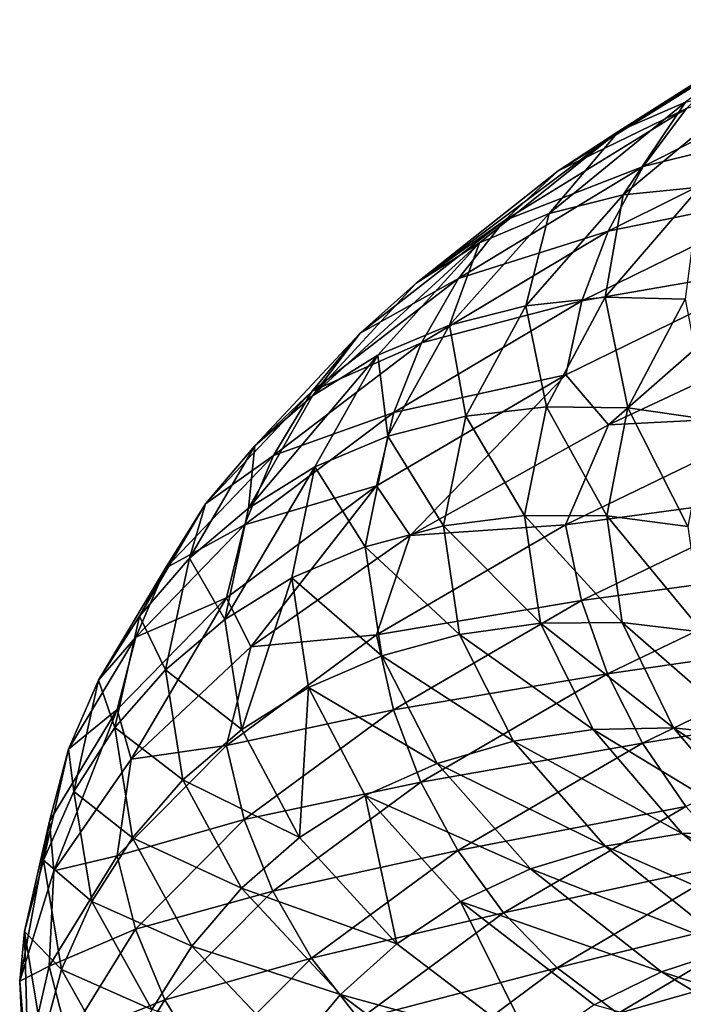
# Model space of a CAD drawing. Header units: metres. Extents: x -44 to 117, y -432 to 89.
# Tile 670 of 1056: x -18.99 to -15.65, y -179.14 to -174.19. Entities that reach past the tile are written whole.
import ezdxf

# ---------------------------------------------------------------- set-up
doc = ezdxf.new("R2010")
doc.units = ezdxf.units.M
doc.layers.add('solid_125568', color=7, linetype='CONTINUOUS')

msp = doc.modelspace()

# ---------------------------------------------------------------- linework, layer by layer
at = {"layer": 'solid_125568'}
for points in [[(-15.095588, -174.18692, 955.836426), (-16.283735, -174.946793, 954.394653), (-15.383415, -174.385361, 956.03363)], [(-15.095588, -174.18692, 955.836426), (-15.978961, -174.746307, 954.229492), (-16.283735, -174.946793, 954.394653)], [(-15.644135, -174.600876, 954.056641), (-15.978961, -174.746307, 954.229492), (-15.095588, -174.18692, 955.836426)], [(-14.74737, -174.36702, 957.963135), (-15.85606, -174.924057, 956.380249), (-14.911716, -174.692337, 958.12439)], [(-15.638227, -174.633606, 956.216125), (-15.85606, -174.924057, 956.380249), (-14.74737, -174.36702, 957.963135)], [(-15.383415, -174.385361, 956.03363), (-16.283735, -174.946793, 954.394653), (-15.638227, -174.633606, 956.216125)], [(-15.287249, -174.511169, 953.880127), (-15.957103, -175.067245, 952.262817), (-15.644135, -174.600876, 954.056641)], [(-15.570922, -175.028366, 952.126526), (-15.957103, -175.067245, 952.262817), (-15.287249, -174.511169, 953.880127)], [(-15.644135, -174.600876, 954.056641), (-16.329609, -175.16069, 952.40033), (-15.978961, -174.746307, 954.229492)], [(-15.957103, -175.067245, 952.262817), (-16.329609, -175.16069, 952.40033), (-15.644135, -174.600876, 954.056641)], [(-15.638227, -174.633606, 956.216125), (-16.553551, -175.196213, 954.548645), (-15.85606, -174.924057, 956.380249)], [(-16.283735, -174.946793, 954.394653), (-16.553551, -175.196213, 954.548645), (-15.638227, -174.633606, 956.216125)], [(-14.911716, -174.692337, 958.12439), (-16.032755, -175.248962, 956.522461), (-15.033895, -175.045135, 958.25592)], [(-15.85606, -174.924057, 956.380249), (-16.032755, -175.248962, 956.522461), (-14.911716, -174.692337, 958.12439)], [(-15.978961, -174.746307, 954.229492), (-16.997377, -175.511581, 952.667969), (-16.283735, -174.946793, 954.394653)], [(-15.978961, -174.746307, 954.229492), (-16.679152, -175.309082, 952.536438), (-16.997377, -175.511581, 952.667969)], [(-16.329609, -175.16069, 952.40033), (-16.679152, -175.309082, 952.536438), (-15.978961, -174.746307, 954.229492)], [(-16.283735, -174.946793, 954.394653), (-16.997377, -175.511581, 952.667969), (-16.553551, -175.196213, 954.548645)], [(-15.85606, -174.924057, 956.380249), (-16.784174, -175.486954, 954.68811), (-16.032755, -175.248962, 956.522461)], [(-16.553551, -175.196213, 954.548645), (-16.784174, -175.486954, 954.68811), (-15.85606, -174.924057, 956.380249)], [(-15.033895, -175.045135, 958.25592), (-16.164087, -175.600586, 956.639587), (-15.109951, -175.417618, 958.354004)], [(-16.032755, -175.248962, 956.522461), (-16.164087, -175.600586, 956.639587), (-15.033895, -175.045135, 958.25592)], [(-15.570922, -175.028366, 952.126526), (-16.04785, -175.580948, 950.488037), (-15.957103, -175.067245, 952.262817)], [(-15.645309, -175.5914, 950.397766), (-16.04785, -175.580948, 950.488037), (-15.570922, -175.028366, 952.126526)], [(-15.957103, -175.067245, 952.262817), (-16.445827, -175.624207, 950.582581), (-16.329609, -175.16069, 952.40033)], [(-16.04785, -175.580948, 950.488037), (-16.445827, -175.624207, 950.582581), (-15.957103, -175.067245, 952.262817)], [(-16.329609, -175.16069, 952.40033), (-16.829723, -175.72139, 950.679688), (-16.679152, -175.309082, 952.536438)], [(-16.445827, -175.624207, 950.582581), (-16.829723, -175.72139, 950.679688), (-16.329609, -175.16069, 952.40033)], [(-16.553551, -175.196213, 954.548645), (-17.279104, -175.7621, 952.791931), (-16.784174, -175.486954, 954.68811)], [(-16.997377, -175.511581, 952.667969), (-17.279104, -175.7621, 952.791931), (-16.553551, -175.196213, 954.548645)], [(-16.032755, -175.248962, 956.522461), (-16.971205, -175.811356, 954.81012), (-16.164087, -175.600586, 956.639587)], [(-16.784174, -175.486954, 954.68811), (-16.971205, -175.811356, 954.81012), (-16.032755, -175.248962, 956.522461)], [(-16.679152, -175.309082, 952.536438), (-17.518078, -176.077164, 950.874268), (-16.997377, -175.511581, 952.667969)], [(-16.679152, -175.309082, 952.536438), (-17.190014, -175.872681, 950.777649), (-17.518078, -176.077164, 950.874268)], [(-16.829723, -175.72139, 950.679688), (-17.190014, -175.872681, 950.777649), (-16.679152, -175.309082, 952.536438)], [(-15.109951, -175.417618, 958.354004), (-16.245825, -175.971176, 956.728271), (-16.030313, -176.222977, 957.166626)], [(-16.164087, -175.600586, 956.639587), (-16.245825, -175.971176, 956.728271), (-15.109951, -175.417618, 958.354004)], [(-15.109951, -175.417618, 958.354004), (-16.030313, -176.222977, 957.166626), (-14.842701, -175.66925, 958.779602)], [(-16.784174, -175.486954, 954.68811), (-17.519873, -176.05307, 952.905579), (-16.971205, -175.811356, 954.81012)], [(-17.279104, -175.7621, 952.791931), (-17.519873, -176.05307, 952.905579), (-16.784174, -175.486954, 954.68811)], [(-16.997377, -175.511581, 952.667969), (-17.518078, -176.077164, 950.874268), (-17.279104, -175.7621, 952.791931)], [(-16.164087, -175.600586, 956.639587), (-17.110193, -176.161667, 954.911926), (-16.245825, -175.971176, 956.728271)], [(-16.971205, -175.811356, 954.81012), (-17.110193, -176.161667, 954.911926), (-16.164087, -175.600586, 956.639587)], [(-16.04785, -175.580948, 950.488037), (-16.343203, -176.132019, 948.807556), (-16.445827, -175.624207, 950.582581)], [(-15.933251, -176.137619, 948.760376), (-16.343203, -176.132019, 948.807556), (-16.04785, -175.580948, 950.488037)], [(-15.645309, -175.5914, 950.397766), (-15.933251, -176.137619, 948.760376), (-16.04785, -175.580948, 950.488037)], [(-15.528214, -176.196228, 948.718994), (-15.933251, -176.137619, 948.760376), (-15.645309, -175.5914, 950.397766)], [(-16.445827, -175.624207, 950.582581), (-16.748472, -176.179626, 948.859314), (-16.829723, -175.72139, 950.679688)], [(-16.343203, -176.132019, 948.807556), (-16.748472, -176.179626, 948.859314), (-16.445827, -175.624207, 950.582581)], [(-15.110613, -176.176834, 958.434509), (-14.842701, -175.66925, 958.779602), (-16.030313, -176.222977, 957.166626)], [(-16.829723, -175.72139, 950.679688), (-17.139416, -176.280487, 948.914978), (-17.190014, -175.872681, 950.777649)], [(-16.748472, -176.179626, 948.859314), (-17.139416, -176.280487, 948.914978), (-16.829723, -175.72139, 950.679688)], [(-17.279104, -175.7621, 952.791931), (-17.808519, -176.32869, 950.967163), (-17.519873, -176.05307, 952.905579)], [(-17.518078, -176.077164, 950.874268), (-17.808519, -176.32869, 950.967163), (-17.279104, -175.7621, 952.791931)], [(-16.971205, -175.811356, 954.81012), (-17.715096, -176.376831, 953.006409), (-17.110193, -176.161667, 954.911926)], [(-17.519873, -176.05307, 952.905579), (-17.715096, -176.376831, 953.006409), (-16.971205, -175.811356, 954.81012)], [(-17.190014, -175.872681, 950.777649), (-17.840569, -176.640976, 949.034729), (-17.518078, -176.077164, 950.874268)], [(-17.190014, -175.872681, 950.777649), (-17.50638, -176.434616, 948.973877), (-17.840569, -176.640976, 949.034729)], [(-17.139416, -176.280487, 948.914978), (-17.50638, -176.434616, 948.973877), (-17.190014, -175.872681, 950.777649)], [(-16.245825, -175.971176, 956.728271), (-17.196682, -176.530182, 954.990723), (-17.028267, -176.779724, 955.444946)], [(-17.110193, -176.161667, 954.911926), (-17.196682, -176.530182, 954.990723), (-16.245825, -175.971176, 956.728271)], [(-16.245825, -175.971176, 956.728271), (-17.028267, -176.779724, 955.444946), (-16.030313, -176.222977, 957.166626)], [(-17.519873, -176.05307, 952.905579), (-18.0567, -176.619781, 951.053955), (-17.715096, -176.376831, 953.006409)], [(-17.808519, -176.32869, 950.967163), (-18.0567, -176.619781, 951.053955), (-17.519873, -176.05307, 952.905579)], [(-17.518078, -176.077164, 950.874268), (-17.840569, -176.640976, 949.034729), (-17.808519, -176.32869, 950.967163)], [(-16.343203, -176.132019, 948.807556), (-16.452236, -176.679214, 947.10437), (-16.748472, -176.179626, 948.859314)], [(-16.039549, -176.680054, 947.100891), (-16.452236, -176.679214, 947.10437), (-16.343203, -176.132019, 948.807556)], [(-15.933251, -176.137619, 948.760376), (-16.039549, -176.680054, 947.100891), (-16.343203, -176.132019, 948.807556)], [(-15.631781, -176.733536, 947.102539), (-16.039549, -176.680054, 947.100891), (-15.933251, -176.137619, 948.760376)], [(-15.528214, -176.196228, 948.718994), (-15.631781, -176.733536, 947.102539), (-15.933251, -176.137619, 948.760376)], [(-17.110193, -176.161667, 954.911926), (-17.860146, -176.725708, 953.092163), (-17.196682, -176.530182, 954.990723)], [(-17.715096, -176.376831, 953.006409), (-17.860146, -176.725708, 953.092163), (-17.110193, -176.161667, 954.911926)], [(-16.748472, -176.179626, 948.859314), (-16.86018, -176.731079, 947.112793), (-17.139416, -176.280487, 948.914978)], [(-16.452236, -176.679214, 947.10437), (-16.86018, -176.731079, 947.112793), (-16.748472, -176.179626, 948.859314)], [(-15.110613, -176.176834, 958.434509), (-16.030313, -176.222977, 957.166626), (-16.246576, -176.724915, 956.806763)], [(-15.110613, -176.176834, 958.434509), (-16.246576, -176.724915, 956.806763), (-15.035544, -176.561646, 958.416199)], [(-16.246576, -176.724915, 956.806763), (-16.030313, -176.222977, 957.166626), (-17.028267, -176.779724, 955.444946)], [(-17.139416, -176.280487, 948.914978), (-17.253712, -176.835495, 947.126465), (-17.50638, -176.434616, 948.973877)], [(-16.86018, -176.731079, 947.112793), (-17.253712, -176.835495, 947.126465), (-17.139416, -176.280487, 948.914978)], [(-17.808519, -176.32869, 950.967163), (-18.136436, -176.893448, 949.095764), (-18.0567, -176.619781, 951.053955)], [(-17.840569, -176.640976, 949.034729), (-18.136436, -176.893448, 949.095764), (-17.808519, -176.32869, 950.967163)], [(-17.715096, -176.376831, 953.006409), (-18.257896, -176.94281, 951.132813), (-17.860146, -176.725708, 953.092163)], [(-18.0567, -176.619781, 951.053955), (-18.257896, -176.94281, 951.132813), (-17.715096, -176.376831, 953.006409)], [(-17.50638, -176.434616, 948.973877), (-17.959669, -177.200485, 947.170532), (-17.840569, -176.640976, 949.034729)], [(-17.50638, -176.434616, 948.973877), (-17.623163, -176.992355, 947.145813), (-17.959669, -177.200485, 947.170532)], [(-17.253712, -176.835495, 947.126465), (-17.623163, -176.992355, 947.145813), (-17.50638, -176.434616, 948.973877)], [(-17.196682, -176.530182, 954.990723), (-17.950394, -177.091995, 953.160522), (-17.829012, -177.338852, 953.628357)], [(-17.860146, -176.725708, 953.092163), (-17.950394, -177.091995, 953.160522), (-17.196682, -176.530182, 954.990723)], [(-17.196682, -176.530182, 954.990723), (-17.829012, -177.338852, 953.628357), (-17.028267, -176.779724, 955.444946)], [(-16.246576, -176.724915, 956.806763), (-16.165859, -177.105896, 956.795776), (-15.035544, -176.561646, 958.416199)], [(-15.035544, -176.561646, 958.416199), (-16.165859, -177.105896, 956.795776), (-14.914437, -176.934372, 958.360901)], [(-18.0567, -176.619781, 951.053955), (-18.389219, -177.18457, 949.15509), (-18.257896, -176.94281, 951.132813)], [(-18.136436, -176.893448, 949.095764), (-18.389219, -177.18457, 949.15509), (-18.0567, -176.619781, 951.053955)], [(-17.840569, -176.640976, 949.034729), (-17.959669, -177.200485, 947.170532), (-18.136436, -176.893448, 949.095764)], [(-16.452236, -176.679214, 947.10437), (-16.373228, -177.220337, 945.398071), (-16.86018, -176.731079, 947.112793)], [(-15.962521, -177.216568, 945.438354), (-16.373228, -177.220337, 945.398071), (-16.452236, -176.679214, 947.10437)], [(-16.039549, -176.680054, 947.100891), (-15.962521, -177.216568, 945.438354), (-16.452236, -176.679214, 947.10437)], [(-15.556683, -177.265076, 945.483093), (-15.962521, -177.216568, 945.438354), (-16.039549, -176.680054, 947.100891)], [(-15.631781, -176.733536, 947.102539), (-15.556683, -177.265076, 945.483093), (-16.039549, -176.680054, 947.100891)], [(-17.860146, -176.725708, 953.092163), (-18.407364, -177.290131, 951.201965), (-17.950394, -177.091995, 953.160522)], [(-18.257896, -176.94281, 951.132813), (-18.407364, -177.290131, 951.201965), (-17.860146, -176.725708, 953.092163)], [(-16.86018, -176.731079, 947.112793), (-16.779181, -177.276276, 945.363159), (-17.253712, -176.835495, 947.126465)], [(-16.246576, -176.724915, 956.806763), (-17.028267, -176.779724, 955.444946), (-17.197515, -177.278061, 955.067139)], [(-16.246576, -176.724915, 956.806763), (-17.197515, -177.278061, 955.067139), (-16.165859, -177.105896, 956.795776)], [(-16.373228, -177.220337, 945.398071), (-16.779181, -177.276276, 945.363159), (-16.86018, -176.731079, 947.112793)], [(-17.197515, -177.278061, 955.067139), (-17.028267, -176.779724, 955.444946), (-17.829012, -177.338852, 953.628357)], [(-17.253712, -176.835495, 947.126465), (-17.170805, -177.384109, 945.334839), (-17.623163, -176.992355, 947.145813)], [(-16.779181, -177.276276, 945.363159), (-17.170805, -177.384109, 945.334839), (-17.253712, -176.835495, 947.126465)], [(-18.136436, -176.893448, 949.095764), (-18.257591, -177.453781, 947.199219), (-18.389219, -177.18457, 949.15509)], [(-17.959669, -177.200485, 947.170532), (-18.257591, -177.453781, 947.199219), (-18.136436, -176.893448, 949.095764)], [(-18.257896, -176.94281, 951.132813), (-18.594116, -177.506744, 949.211487), (-18.407364, -177.290131, 951.201965)], [(-18.389219, -177.18457, 949.15509), (-18.594116, -177.506744, 949.211487), (-18.257896, -176.94281, 951.132813)], [(-16.165859, -177.105896, 956.795776), (-16.035608, -177.47435, 956.75293), (-14.914437, -176.934372, 958.360901)], [(-14.914437, -176.934372, 958.360901), (-16.035608, -177.47435, 956.75293), (-14.751008, -177.286545, 958.270935)], [(-17.623163, -176.992355, 947.145813), (-17.873497, -177.753357, 945.302979), (-17.959669, -177.200485, 947.170532)], [(-17.623163, -176.992355, 947.145813), (-17.538521, -177.543579, 945.314575), (-17.873497, -177.753357, 945.302979)], [(-17.170805, -177.384109, 945.334839), (-17.538521, -177.543579, 945.314575), (-17.623163, -176.992355, 947.145813)], [(-17.950394, -177.091995, 953.160522), (-18.500347, -177.654083, 951.259583), (-18.429899, -177.90242, 951.723022)], [(-18.407364, -177.290131, 951.201965), (-18.500347, -177.654083, 951.259583), (-17.950394, -177.091995, 953.160522)], [(-17.950394, -177.091995, 953.160522), (-18.429899, -177.90242, 951.723022), (-17.829012, -177.338852, 953.628357)], [(-17.197515, -177.278061, 955.067139), (-17.11207, -177.654999, 955.064026), (-16.165859, -177.105896, 956.795776)], [(-16.165859, -177.105896, 956.795776), (-17.11207, -177.654999, 955.064026), (-16.035608, -177.47435, 956.75293)], [(-18.389219, -177.18457, 949.15509), (-18.512096, -177.744827, 947.230835), (-18.594116, -177.506744, 949.211487)], [(-18.257591, -177.453781, 947.199219), (-18.512096, -177.744827, 947.230835), (-18.389219, -177.18457, 949.15509)], [(-17.959669, -177.200485, 947.170532), (-17.873497, -177.753357, 945.302979), (-18.257591, -177.453781, 947.199219)], [(-16.373228, -177.220337, 945.398071), (-16.108255, -177.753403, 943.70874), (-16.779181, -177.276276, 945.363159)], [(-15.962521, -177.216568, 945.438354), (-15.704193, -177.745209, 943.792297), (-16.373228, -177.220337, 945.398071)], [(-15.704193, -177.745209, 943.792297), (-16.108255, -177.753403, 943.70874), (-16.373228, -177.220337, 945.398071)], [(-15.304894, -177.788956, 943.8797), (-15.704193, -177.745209, 943.792297), (-15.962521, -177.216568, 945.438354)], [(-15.556683, -177.265076, 945.483093), (-15.304894, -177.788956, 943.8797), (-15.962521, -177.216568, 945.438354)], [(-18.407364, -177.290131, 951.201965), (-18.746307, -177.852402, 949.263611), (-18.500347, -177.654083, 951.259583)], [(-18.594116, -177.506744, 949.211487), (-18.746307, -177.852402, 949.263611), (-18.407364, -177.290131, 951.201965)], [(-17.197515, -177.278061, 955.067139), (-17.829012, -177.338852, 953.628357), (-17.951302, -177.833694, 953.234863)], [(-17.197515, -177.278061, 955.067139), (-17.951302, -177.833694, 953.234863), (-17.11207, -177.654999, 955.064026)], [(-16.779181, -177.276276, 945.363159), (-16.507608, -177.813232, 943.630798), (-17.170805, -177.384109, 945.334839)], [(-16.108255, -177.753403, 943.70874), (-16.507608, -177.813232, 943.630798), (-16.779181, -177.276276, 945.363159)], [(-16.035608, -177.47435, 956.75293), (-15.859846, -177.821945, 956.680054), (-14.751008, -177.286545, 958.270935)], [(-14.751008, -177.286545, 958.270935), (-15.859846, -177.821945, 956.680054), (-14.548973, -177.609772, 958.148621)], [(-17.951302, -177.833694, 953.234863), (-17.829012, -177.338852, 953.628357), (-18.429899, -177.90242, 951.723022)], [(-17.170805, -177.384109, 945.334839), (-16.892874, -177.924301, 943.560974), (-17.538521, -177.543579, 945.314575)], [(-16.507608, -177.813232, 943.630798), (-16.892874, -177.924301, 943.560974), (-17.170805, -177.384109, 945.334839)], [(-18.257591, -177.453781, 947.199219), (-18.170067, -178.007355, 945.299438), (-18.512096, -177.744827, 947.230835)], [(-17.873497, -177.753357, 945.302979), (-18.170067, -178.007355, 945.299438), (-18.257591, -177.453781, 947.199219)], [(-17.11207, -177.654999, 955.064026), (-16.974157, -178.018951, 955.034424), (-16.035608, -177.47435, 956.75293)], [(-16.035608, -177.47435, 956.75293), (-16.974157, -178.018951, 955.034424), (-15.859846, -177.821945, 956.680054)], [(-18.594116, -177.506744, 949.211487), (-18.718355, -178.066086, 947.264465), (-18.746307, -177.852402, 949.263611)], [(-18.512096, -177.744827, 947.230835), (-18.718355, -178.066086, 947.264465), (-18.594116, -177.506744, 949.211487)], [(-17.538521, -177.543579, 945.314575), (-17.58432, -178.297455, 943.453979), (-17.873497, -177.753357, 945.302979)], [(-17.538521, -177.543579, 945.314575), (-17.254679, -178.086182, 943.501465), (-17.58432, -178.297455, 943.453979)], [(-16.892874, -177.924301, 943.560974), (-17.254679, -178.086182, 943.501465), (-17.538521, -177.543579, 945.314575)], [(-15.859846, -177.821945, 956.680054), (-15.642598, -178.140396, 956.579224), (-14.548973, -177.609772, 958.148621)], [(-18.500347, -177.654083, 951.259583), (-18.840975, -178.213913, 949.310242), (-18.819363, -178.464386, 949.762756)], [(-18.746307, -177.852402, 949.263611), (-18.840975, -178.213913, 949.310242), (-18.500347, -177.654083, 951.259583)], [(-18.500347, -177.654083, 951.259583), (-18.819363, -178.464386, 949.762756), (-18.429899, -177.90242, 951.723022)], [(-17.951302, -177.833694, 953.234863), (-17.862106, -178.206406, 953.240051), (-17.11207, -177.654999, 955.064026)], [(-17.11207, -177.654999, 955.064026), (-17.862106, -178.206406, 953.240051), (-16.974157, -178.018951, 955.034424)], [(-18.512096, -177.744827, 947.230835), (-18.423384, -178.298233, 945.303223), (-18.718355, -178.066086, 947.264465)], [(-18.170067, -178.007355, 945.299438), (-18.423384, -178.298233, 945.303223), (-18.512096, -177.744827, 947.230835)], [(-17.873497, -177.753357, 945.302979), (-17.58432, -178.297455, 943.453979), (-18.170067, -178.007355, 945.299438)], [(-16.108255, -177.753403, 943.70874), (-15.659725, -178.276443, 942.056152), (-16.507608, -177.813232, 943.630798)], [(-15.704193, -177.745209, 943.792297), (-15.266912, -178.264114, 942.182068), (-16.108255, -177.753403, 943.70874)], [(-15.266912, -178.264114, 942.182068), (-15.659725, -178.276443, 942.056152), (-16.108255, -177.753403, 943.70874)], [(-14.878703, -178.303329, 942.311218), (-15.266912, -178.264114, 942.182068), (-15.704193, -177.745209, 943.792297)], [(-15.304894, -177.788956, 943.8797), (-14.878703, -178.303329, 942.311218), (-15.704193, -177.745209, 943.792297)], [(-17.951302, -177.833694, 953.234863), (-18.429899, -177.90242, 951.723022), (-18.501318, -178.389359, 951.331848)], [(-17.951302, -177.833694, 953.234863), (-18.501318, -178.389359, 951.331848), (-17.862106, -178.206406, 953.240051)], [(-16.974157, -178.018951, 955.034424), (-16.788063, -178.361725, 954.979858), (-15.859846, -177.821945, 956.680054)], [(-16.507608, -177.813232, 943.630798), (-16.047926, -178.339935, 941.936218), (-16.892874, -177.924301, 943.560974)], [(-15.859846, -177.821945, 956.680054), (-16.788063, -178.361725, 954.979858), (-15.642598, -178.140396, 956.579224)], [(-15.659725, -178.276443, 942.056152), (-16.047926, -178.339935, 941.936218), (-16.507608, -177.813232, 943.630798)], [(-18.746307, -177.852402, 949.263611), (-18.871536, -178.409988, 947.299377), (-18.840975, -178.213913, 949.310242)], [(-18.718355, -178.066086, 947.264465), (-18.871536, -178.409988, 947.299377), (-18.746307, -177.852402, 949.263611)], [(-18.501318, -178.389359, 951.331848), (-18.429899, -177.90242, 951.723022), (-18.819363, -178.464386, 949.762756)], [(-16.892874, -177.924301, 943.560974), (-16.422443, -178.453995, 941.825684), (-17.254679, -178.086182, 943.501465)], [(-16.047926, -178.339935, 941.936218), (-16.422443, -178.453995, 941.825684), (-16.892874, -177.924301, 943.560974)], [(-18.170067, -178.007355, 945.299438), (-17.876167, -178.552063, 943.418457), (-18.423384, -178.298233, 945.303223)], [(-17.58432, -178.297455, 943.453979), (-17.876167, -178.552063, 943.418457), (-18.170067, -178.007355, 945.299438)], [(-17.862106, -178.206406, 953.240051), (-17.718113, -178.565674, 953.224426), (-16.974157, -178.018951, 955.034424)], [(-16.974157, -178.018951, 955.034424), (-17.718113, -178.565674, 953.224426), (-16.788063, -178.361725, 954.979858)], [(-18.718355, -178.066086, 947.264465), (-18.628647, -178.618469, 945.314087), (-18.871536, -178.409988, 947.299377)], [(-18.423384, -178.298233, 945.303223), (-18.628647, -178.618469, 945.314087), (-18.718355, -178.066086, 947.264465)], [(-17.254679, -178.086182, 943.501465), (-17.094765, -178.830734, 941.645203), (-17.58432, -178.297455, 943.453979)], [(-17.254679, -178.086182, 943.501465), (-16.774214, -178.618118, 941.727844), (-17.094765, -178.830734, 941.645203)], [(-16.422443, -178.453995, 941.825684), (-16.774214, -178.618118, 941.727844), (-17.254679, -178.086182, 943.501465)], [(-16.788063, -178.361725, 954.979858), (-16.558075, -178.675171, 954.902039), (-15.642598, -178.140396, 956.579224)], [(-15.642598, -178.140396, 956.579224), (-16.558075, -178.675171, 954.902039), (-15.387935, -178.421402, 956.452271)], [(-18.840975, -178.213913, 949.310242), (-18.991005, -179.018234, 947.784668), (-18.819363, -178.464386, 949.762756)], [(-18.840975, -178.213913, 949.310242), (-18.966808, -178.768982, 947.3349), (-18.991005, -179.018234, 947.784668)], [(-18.871536, -178.409988, 947.299377), (-18.966808, -178.768982, 947.3349), (-18.840975, -178.213913, 949.310242)], [(-18.501318, -178.389359, 951.331848), (-18.409384, -178.757721, 951.345642), (-17.862106, -178.206406, 953.240051)], [(-17.862106, -178.206406, 953.240051), (-18.409384, -178.757721, 951.345642), (-17.718113, -178.565674, 953.224426)], [(-15.659725, -178.276443, 942.056152), (-15.032662, -178.787781, 940.459473), (-16.047926, -178.339935, 941.936218)], [(-15.266912, -178.264114, 942.182068), (-14.655579, -178.771591, 940.626404), (-15.659725, -178.276443, 942.056152)], [(-14.655579, -178.771591, 940.626404), (-15.032662, -178.787781, 940.459473), (-15.659725, -178.276443, 942.056152)], [(-18.423384, -178.298233, 945.303223), (-18.12542, -178.842667, 943.394714), (-18.628647, -178.618469, 945.314087)], [(-17.876167, -178.552063, 943.418457), (-18.12542, -178.842667, 943.394714), (-18.423384, -178.298233, 945.303223)], [(-17.58432, -178.297455, 943.453979), (-17.094765, -178.830734, 941.645203), (-17.876167, -178.552063, 943.418457)], [(-17.718113, -178.565674, 953.224426), (-17.523821, -178.903473, 953.18927), (-16.788063, -178.361725, 954.979858)], [(-16.788063, -178.361725, 954.979858), (-17.523821, -178.903473, 953.18927), (-16.558075, -178.675171, 954.902039)], [(-16.047926, -178.339935, 941.936218), (-15.405286, -178.85463, 940.299011), (-16.422443, -178.453995, 941.825684)], [(-15.032662, -178.787781, 940.459473), (-15.405286, -178.85463, 940.299011), (-16.047926, -178.339935, 941.936218)], [(-18.871536, -178.409988, 947.299377), (-18.781067, -178.960571, 945.331787), (-18.966808, -178.768982, 947.3349)], [(-18.628647, -178.618469, 945.314087), (-18.781067, -178.960571, 945.331787), (-18.871536, -178.409988, 947.299377)], [(-18.501318, -178.389359, 951.331848), (-18.819363, -178.464386, 949.762756), (-18.841997, -178.942612, 949.380493)], [(-18.501318, -178.389359, 951.331848), (-18.841997, -178.942612, 949.380493), (-18.409384, -178.757721, 951.345642)], [(-16.558075, -178.675171, 954.902039), (-16.288519, -178.951141, 954.802246), (-15.387935, -178.421402, 956.452271)], [(-15.387935, -178.421402, 956.452271), (-16.288519, -178.951141, 954.802246), (-15.100107, -178.656784, 956.300903)], [(-18.841997, -178.942612, 949.380493), (-18.819363, -178.464386, 949.762756), (-18.991005, -179.018234, 947.784668)], [(-16.422443, -178.453995, 941.825684), (-15.764785, -178.971466, 940.14917), (-16.774214, -178.618118, 941.727844)], [(-15.405286, -178.85463, 940.299011), (-15.764785, -178.971466, 940.14917), (-16.422443, -178.453995, 941.825684)], [(-18.409384, -178.757721, 951.345642), (-18.260946, -179.112198, 951.344666), (-17.718113, -178.565674, 953.224426)], [(-17.718113, -178.565674, 953.224426), (-18.260946, -179.112198, 951.344666), (-17.523821, -178.903473, 953.18927)], [(-17.876167, -178.552063, 943.418457), (-17.378565, -179.085815, 941.578369), (-18.12542, -178.842667, 943.394714)], [(-17.094765, -178.830734, 941.645203), (-17.378565, -179.085815, 941.578369), (-17.876167, -178.552063, 943.418457)], [(-18.628647, -178.618469, 945.314087), (-18.327356, -179.161819, 943.382996), (-18.781067, -178.960571, 945.331787)], [(-18.12542, -178.842667, 943.394714), (-18.327356, -179.161819, 943.382996), (-18.628647, -178.618469, 945.314087)], [(-16.774214, -178.618118, 941.727844), (-16.410313, -179.351395, 939.897644), (-17.094765, -178.830734, 941.645203)], [(-16.774214, -178.618118, 941.727844), (-16.10251, -179.137604, 940.014221), (-16.410313, -179.351395, 939.897644)], [(-15.764785, -178.971466, 940.14917), (-16.10251, -179.137604, 940.014221), (-16.774214, -178.618118, 941.727844)], [(-17.523821, -178.903473, 953.18927), (-17.28373, -179.211761, 953.13562), (-16.558075, -178.675171, 954.902039)], [(-16.558075, -178.675171, 954.902039), (-17.28373, -179.211761, 953.13562), (-16.288519, -178.951141, 954.802246)], [(-16.288519, -178.951141, 954.802246), (-15.983863, -179.181549, 954.681763), (-15.100107, -178.656784, 956.300903)], [(-15.100107, -178.656784, 956.300903), (-15.983863, -179.181549, 954.681763), (-14.78413, -178.839661, 956.127014)], [(-18.966808, -178.768982, 947.3349), (-18.944616, -179.566559, 945.794434), (-18.991005, -179.018234, 947.784668)], [(-18.966808, -178.768982, 947.3349), (-18.875854, -179.317001, 945.356262), (-18.944616, -179.566559, 945.794434)], [(-18.781067, -178.960571, 945.331787), (-18.875854, -179.317001, 945.356262), (-18.966808, -178.768982, 947.3349)], [(-18.841997, -178.942612, 949.380493), (-18.748365, -179.306549, 949.403137), (-18.409384, -178.757721, 951.345642)], [(-18.409384, -178.757721, 951.345642), (-18.748365, -179.306549, 949.403137), (-18.260946, -179.112198, 951.344666)], [(-18.12542, -178.842667, 943.394714), (-17.620911, -179.376053, 941.52771), (-18.327356, -179.161819, 943.382996)], [(-17.378565, -179.085815, 941.578369), (-17.620911, -179.376053, 941.52771), (-18.12542, -178.842667, 943.394714)], [(-17.094765, -178.830734, 941.645203), (-16.410313, -179.351395, 939.897644), (-17.378565, -179.085815, 941.578369)], [(-15.983863, -179.181549, 954.681763), (-15.649368, -179.35968, 954.542053), (-14.78413, -178.839661, 956.127014)], [(-15.405286, -178.85463, 940.299011), (-14.587897, -179.355911, 938.737915), (-15.764785, -178.971466, 940.14917)], [(-18.260946, -179.112198, 951.344666), (-18.060661, -179.444885, 951.32959), (-17.523821, -178.903473, 953.18927)], [(-17.523821, -178.903473, 953.18927), (-18.060661, -179.444885, 951.32959), (-17.28373, -179.211761, 953.13562)], [(-18.841997, -178.942612, 949.380493), (-18.991005, -179.018234, 947.784668), (-18.967869, -179.491028, 947.403076)], [(-18.841997, -178.942612, 949.380493), (-18.967869, -179.491028, 947.403076), (-18.748365, -179.306549, 949.403137)], [(-18.781067, -178.960571, 945.331787), (-18.477283, -179.50206, 943.383728), (-18.875854, -179.317001, 945.356262)], [(-18.327356, -179.161819, 943.382996), (-18.477283, -179.50206, 943.383728), (-18.781067, -178.960571, 945.331787)], [(-17.28373, -179.211761, 953.13562), (-17.002369, -179.482529, 953.064453), (-16.288519, -178.951141, 954.802246)], [(-16.288519, -178.951141, 954.802246), (-17.002369, -179.482529, 953.064453), (-15.983863, -179.181549, 954.681763)], [(-15.764785, -178.971466, 940.14917), (-14.928301, -179.47522, 938.550598), (-16.10251, -179.137604, 940.014221)], [(-14.587897, -179.355911, 938.737915), (-14.928301, -179.47522, 938.550598), (-15.764785, -178.971466, 940.14917)], [(-18.967869, -179.491028, 947.403076), (-18.991005, -179.018234, 947.784668), (-18.944616, -179.566559, 945.794434)], [(-18.748365, -179.306549, 949.403137), (-18.59716, -179.656158, 949.417175), (-18.260946, -179.112198, 951.344666)], [(-18.260946, -179.112198, 951.344666), (-18.59716, -179.656158, 949.417175), (-18.060661, -179.444885, 951.32959)], [(-17.378565, -179.085815, 941.578369), (-16.682831, -179.606796, 939.800537), (-17.620911, -179.376053, 941.52771)], [(-16.410313, -179.351395, 939.897644), (-16.682831, -179.606796, 939.800537), (-17.378565, -179.085815, 941.578369)]]:
    msp.add_3dface(points, dxfattribs=at)

doc.saveas('drawing.dxf')
